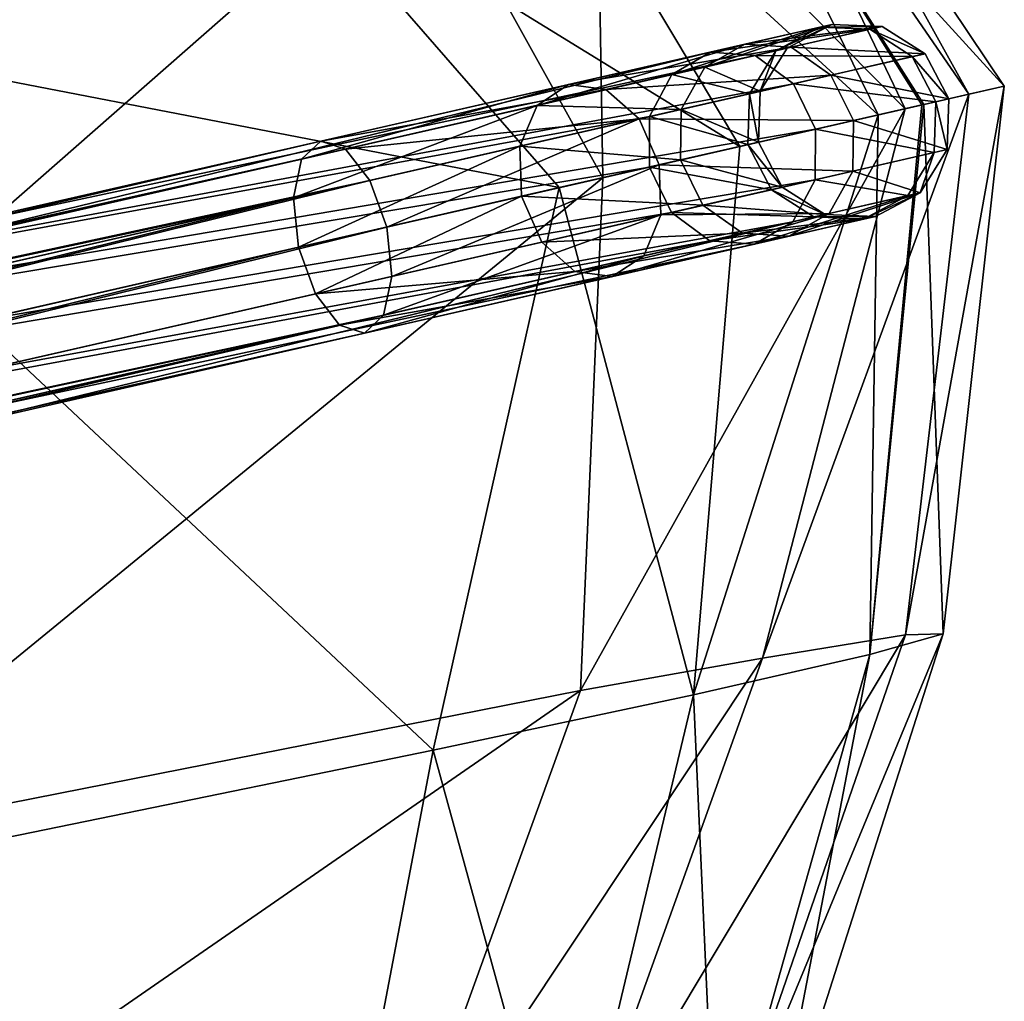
# Model space of a CAD drawing. Header units: millimetres. Extents: x 3 to 496, y 3 to 509.
# Tile 385 of 445: x 476 to 496, y 293 to 313. Entities that reach past the tile are written whole.
import ezdxf

# ---------------------------------------------------------------- set-up
doc = ezdxf.new("R2010")
doc.units = ezdxf.units.MM
doc.header["$LTSCALE"] = 25.4
doc.layers.get('0').update_dxf_attribs({"true_color": 0xff5454})

# ---------------------------------------------------------------- blocks, each defined once
blk = doc.blocks.new('FORM-M-9673.STL#1')
at = {"color": 0}
mesh = blk.add_polyface(dxfattribs=at)
corners = [(484.075, 316.783, 145.302), (475.456, 324.95, 144.794), (468.12, 312.708, 120.95)]
mesh.append_faces([[corners[k] for k in face] for face in [(0, 1, 2)]], dxfattribs={"color": 0})
mesh = blk.add_polyface(dxfattribs=at)
corners = [(491.275, 318.93, 165.656), (495.99, 311.904, 165.245), (489.834, 318.651, 172.748)]
mesh.append_faces([[corners[k] for k in face] for face in [(0, 1, 2)]], dxfattribs={"color": 0})
mesh = blk.add_polyface(dxfattribs=at)
corners = [(491.275, 318.93, 165.656), (490.529, 318.628, 158.385), (495.268, 311.739, 158.793)]
mesh.append_faces([[corners[k] for k in face] for face in [(0, 1, 2)]], dxfattribs={"color": 0})
mesh = blk.add_polyface(dxfattribs=at)
corners = [(491.275, 318.93, 165.656), (495.268, 311.739, 158.793), (495.99, 311.904, 165.245)]
mesh.append_faces([[corners[k] for k in face] for face in [(0, 1, 2)]], dxfattribs={"color": 0})
mesh = blk.add_polyface(dxfattribs=at)
corners = [(489.834, 318.651, 172.748), (493.423, 311.318, 175.322), (486.34, 317.816, 178.947)]
mesh.append_faces([[corners[k] for k in face] for face in [(0, 1, 2)]], dxfattribs={"color": 0})
mesh = blk.add_polyface(dxfattribs=at)
corners = [(490.529, 318.628, 158.385), (487.696, 317.791, 151.648), (493.973, 311.444, 155.066)]
mesh.append_faces([[corners[k] for k in face] for face in [(0, 1, 2)]], dxfattribs={"color": 0})
mesh = blk.add_polyface(dxfattribs=at)
corners = [(489.834, 318.651, 172.748), (494.313, 311.521, 173.37), (493.423, 311.318, 175.322)]
mesh.append_faces([[corners[k] for k in face] for face in [(0, 1, 2)]], dxfattribs={"color": 0})
mesh = blk.add_polyface(dxfattribs=at)
corners = [(489.834, 318.651, 172.748), (495.99, 311.904, 165.245), (494.351, 311.53, 173.275)]
mesh.append_faces([[corners[k] for k in face] for face in [(0, 1, 2)]], dxfattribs={"color": 0})
mesh = blk.add_polyface(dxfattribs=at)
corners = [(489.834, 318.651, 172.748), (494.351, 311.53, 173.275), (494.313, 311.521, 173.37)]
mesh.append_faces([[corners[k] for k in face] for face in [(0, 1, 2)]], dxfattribs={"color": 0})
mesh = blk.add_polyface(dxfattribs=at)
corners = [(490.529, 318.628, 158.385), (493.973, 311.444, 155.066), (495.268, 311.739, 158.793)]
mesh.append_faces([[corners[k] for k in face] for face in [(0, 1, 2)]], dxfattribs={"color": 0})
mesh = blk.add_polyface(dxfattribs=at)
corners = [(490.615, 310.677, 179.573), (481.13, 316.51, 183.612), (486.34, 317.816, 178.947)]
mesh.append_faces([[corners[k] for k in face] for face in [(0, 1, 2)]], dxfattribs={"color": 0})
mesh = blk.add_polyface(dxfattribs=at)
corners = [(487.696, 317.791, 151.648), (484.075, 316.783, 145.302), (487.828, 310.041, 144.291)]
mesh.append_faces([[corners[k] for k in face] for face in [(0, 1, 2)]], dxfattribs={"color": 0})
mesh = blk.add_polyface(dxfattribs=at)
corners = [(486.34, 317.816, 178.947), (493.423, 311.318, 175.322), (490.615, 310.677, 179.573)]
mesh.append_faces([[corners[k] for k in face] for face in [(0, 1, 2)]], dxfattribs={"color": 0})
mesh = blk.add_polyface(dxfattribs=at)
corners = [(487.696, 317.791, 151.648), (487.828, 310.041, 144.291), (493.973, 311.444, 155.066)]
mesh.append_faces([[corners[k] for k in face] for face in [(0, 1, 2)]], dxfattribs={"color": 0})
mesh = blk.add_polyface(dxfattribs=at)
corners = [(484.075, 316.783, 145.302), (468.12, 312.708, 120.95), (472.356, 306.51, 121.278)]
mesh.append_faces([[corners[k] for k in face] for face in [(0, 1, 2)]], dxfattribs={"color": 0})
mesh = blk.add_polyface(dxfattribs=at)
corners = [(484.075, 316.783, 145.302), (472.356, 306.51, 121.278), (487.828, 310.041, 144.291)]
mesh.append_faces([[corners[k] for k in face] for face in [(0, 1, 2)]], dxfattribs={"color": 0})
mesh = blk.add_polyface(dxfattribs=at)
corners = [(486.941, 309.839, 183.088), (468.77, 313.35, 190.35), (481.13, 316.51, 183.612)]
mesh.append_faces([[corners[k] for k in face] for face in [(0, 1, 2)]], dxfattribs={"color": 0})
mesh = blk.add_polyface(dxfattribs=at)
corners = [(490.615, 310.677, 179.573), (486.941, 309.839, 183.088), (481.13, 316.51, 183.612)]
mesh.append_faces([[corners[k] for k in face] for face in [(0, 1, 2)]], dxfattribs={"color": 0})
mesh = blk.add_polyface(dxfattribs=at)
corners = [(486.941, 309.839, 183.088), (475.066, 307.128, 189.724), (468.77, 313.35, 190.35)]
mesh.append_faces([[corners[k] for k in face] for face in [(0, 1, 2)]], dxfattribs={"color": 0})
mesh = blk.add_polyface(dxfattribs=at)
corners = [(489.232, 312.138, 155.12), (492.24, 313.1, 160.643), (490.017, 312.592, 154.62), (491.344, 312.62, 160.842)]
mesh.append_faces([[corners[k] for k in face] for face in [(0, 1, 2), (1, 0, 3)]], dxfattribs={"vtx0": -1, "color": 0})
mesh = blk.add_polyface(dxfattribs=at)
corners = [(489.897, 312.29, 172.827), (492.482, 313.155, 167.078), (491.574, 312.673, 166.955), (490.717, 312.752, 173.259)]
mesh.append_faces([[corners[k] for k in face] for face in [(0, 1, 2), (1, 0, 3)]], dxfattribs={"vtx0": -1, "color": 0})
mesh = blk.add_polyface(dxfattribs=at)
corners = [(490.017, 312.592, 154.62), (493.255, 313.057, 160.444), (490.921, 312.524, 154.12), (492.24, 313.1, 160.643)]
mesh.append_faces([[corners[k] for k in face] for face in [(0, 1, 2), (1, 0, 3)]], dxfattribs={"vtx0": -1, "color": 0})
mesh = blk.add_polyface(dxfattribs=at)
corners = [(490.717, 312.752, 173.259), (493.509, 313.114, 167.201), (492.482, 313.155, 167.078), (491.656, 312.691, 173.691)]
mesh.append_faces([[corners[k] for k in face] for face in [(0, 1, 2), (1, 0, 3)]], dxfattribs={"vtx0": -1, "color": 0})
mesh = blk.add_polyface(dxfattribs=at)
corners = [(490.921, 312.524, 154.12), (494.117, 312.502, 160.298), (491.702, 311.951, 153.754), (493.255, 313.057, 160.444)]
mesh.append_faces([[corners[k] for k in face] for face in [(0, 1, 2), (1, 0, 3)]], dxfattribs={"vtx0": -1, "color": 0})
mesh = blk.add_polyface(dxfattribs=at)
corners = [(491.344, 312.62, 160.842), (492.482, 313.155, 167.078), (492.24, 313.1, 160.643), (491.574, 312.673, 166.955)]
mesh.append_faces([[corners[k] for k in face] for face in [(0, 1, 2), (1, 0, 3)]], dxfattribs={"vtx0": -1, "color": 0})
mesh = blk.add_polyface(dxfattribs=at)
corners = [(491.656, 312.691, 173.691), (494.38, 312.562, 167.291), (493.509, 313.114, 167.201), (492.462, 312.125, 174.007)]
mesh.append_faces([[corners[k] for k in face] for face in [(0, 1, 2), (1, 0, 3)]], dxfattribs={"vtx0": -1, "color": 0})
mesh = blk.add_polyface(dxfattribs=at)
corners = [(492.24, 313.1, 160.643), (493.509, 313.114, 167.201), (493.255, 313.057, 160.444), (492.482, 313.155, 167.078)]
mesh.append_faces([[corners[k] for k in face] for face in [(0, 1, 2), (1, 0, 3)]], dxfattribs={"vtx0": -1, "color": 0})
mesh = blk.add_polyface(dxfattribs=at)
corners = [(493.255, 313.057, 160.444), (494.38, 312.562, 167.291), (494.117, 312.502, 160.298), (493.509, 313.114, 167.201)]
mesh.append_faces([[corners[k] for k in face] for face in [(0, 1, 2), (1, 0, 3)]], dxfattribs={"vtx0": -1, "color": 0})
mesh = blk.add_polyface(dxfattribs=at)
corners = [(472.27, 308.267, 128.387), (490.017, 312.592, 154.62), (472.998, 308.708, 127.798), (489.232, 312.138, 155.12)]
mesh.append_faces([[corners[k] for k in face] for face in [(0, 1, 2), (1, 0, 3)]], dxfattribs={"vtx0": -1, "color": 0})
mesh = blk.add_polyface(dxfattribs=at)
corners = [(472.998, 308.708, 127.798), (490.921, 312.524, 154.12), (473.845, 308.626, 127.209), (490.017, 312.592, 154.62)]
mesh.append_faces([[corners[k] for k in face] for face in [(0, 1, 2), (1, 0, 3)]], dxfattribs={"vtx0": -1, "color": 0})
mesh = blk.add_polyface(dxfattribs=at)
corners = [(486.488, 311.512, 177.847), (490.717, 312.752, 173.259), (489.897, 312.29, 172.827), (487.129, 311.933, 178.543)]
mesh.append_faces([[corners[k] for k in face] for face in [(0, 1, 2), (1, 0, 3)]], dxfattribs={"vtx0": -1, "color": 0})
mesh = blk.add_polyface(dxfattribs=at)
corners = [(487.129, 311.933, 178.543), (491.656, 312.691, 173.691), (490.717, 312.752, 173.259), (487.888, 311.832, 179.24)]
mesh.append_faces([[corners[k] for k in face] for face in [(0, 1, 2), (1, 0, 3)]], dxfattribs={"vtx0": -1, "color": 0})
mesh = blk.add_polyface(dxfattribs=at)
corners = [(487.888, 311.832, 179.24), (492.462, 312.125, 174.007), (491.656, 312.691, 173.691), (488.563, 311.235, 179.749)]
mesh.append_faces([[corners[k] for k in face] for face in [(0, 1, 2), (1, 0, 3)]], dxfattribs={"vtx0": -1, "color": 0})
mesh = blk.add_polyface(dxfattribs=at)
corners = [(490.808, 311.747, 160.987), (489.232, 312.138, 155.12), (488.777, 311.284, 155.486), (491.344, 312.62, 160.842)]
mesh.append_faces([[corners[k] for k in face] for face in [(0, 1, 2), (1, 0, 3)]], dxfattribs={"vtx0": -1, "color": 0})
mesh = blk.add_polyface(dxfattribs=at)
corners = [(489.897, 312.29, 172.827), (491.028, 311.797, 166.865), (489.416, 311.429, 172.511), (491.574, 312.673, 166.955)]
mesh.append_faces([[corners[k] for k in face] for face in [(0, 1, 2), (1, 0, 3)]], dxfattribs={"vtx0": -1, "color": 0})
mesh = blk.add_polyface(dxfattribs=at)
corners = [(491.028, 311.797, 166.865), (491.344, 312.62, 160.842), (490.808, 311.747, 160.987), (491.574, 312.673, 166.955)]
mesh.append_faces([[corners[k] for k in face] for face in [(0, 1, 2), (1, 0, 3)]], dxfattribs={"vtx0": -1, "color": 0})
mesh = blk.add_polyface(dxfattribs=at)
corners = [(473.845, 308.626, 127.209), (491.702, 311.951, 153.754), (474.584, 308.044, 126.777), (490.921, 312.524, 154.12)]
mesh.append_faces([[corners[k] for k in face] for face in [(0, 1, 2), (1, 0, 3)]], dxfattribs={"vtx0": -1, "color": 0})
mesh = blk.add_polyface(dxfattribs=at)
corners = [(491.702, 311.951, 153.754), (494.596, 311.586, 160.245), (492.151, 311.028, 153.62), (494.117, 312.502, 160.298)]
mesh.append_faces([[corners[k] for k in face] for face in [(0, 1, 2), (1, 0, 3)]], dxfattribs={"vtx0": -1, "color": 0})
mesh = blk.add_polyface(dxfattribs=at)
corners = [(494.862, 311.647, 167.324), (492.462, 312.125, 174.007), (492.921, 311.204, 174.123), (494.38, 312.562, 167.291)]
mesh.append_faces([[corners[k] for k in face] for face in [(0, 1, 2), (1, 0, 3)]], dxfattribs={"vtx0": -1, "color": 0})
mesh = blk.add_polyface(dxfattribs=at)
corners = [(494.117, 312.502, 160.298), (494.862, 311.647, 167.324), (494.596, 311.586, 160.245), (494.38, 312.562, 167.291)]
mesh.append_faces([[corners[k] for k in face] for face in [(0, 1, 2), (1, 0, 3)]], dxfattribs={"vtx0": -1, "color": 0})
mesh = blk.add_polyface(dxfattribs=at)
corners = [(486.488, 311.512, 177.847), (489.416, 311.429, 172.511), (486.139, 310.681, 177.338), (489.897, 312.29, 172.827)]
mesh.append_faces([[corners[k] for k in face] for face in [(0, 1, 2), (1, 0, 3)]], dxfattribs={"vtx0": -1, "color": 0})
mesh = blk.add_polyface(dxfattribs=at)
corners = [(488.777, 311.284, 155.486), (472.27, 308.267, 128.387), (471.856, 307.421, 128.819), (489.232, 312.138, 155.12)]
mesh.append_faces([[corners[k] for k in face] for face in [(0, 1, 2), (1, 0, 3)]], dxfattribs={"vtx0": -1, "color": 0})
mesh = blk.add_polyface(dxfattribs=at)
corners = [(492.921, 311.204, 174.123), (488.563, 311.235, 179.749), (488.973, 310.303, 179.936), (492.462, 312.125, 174.007)]
mesh.append_faces([[corners[k] for k in face] for face in [(0, 1, 2), (1, 0, 3)]], dxfattribs={"vtx0": -1, "color": 0})
mesh = blk.add_polyface(dxfattribs=at)
corners = [(474.584, 308.044, 126.777), (492.151, 311.028, 153.62), (475.018, 307.117, 126.619), (491.702, 311.951, 153.754)]
mesh.append_faces([[corners[k] for k in face] for face in [(0, 1, 2), (1, 0, 3)]], dxfattribs={"vtx0": -1, "color": 0})
mesh = blk.add_polyface(dxfattribs=at)
corners = [(481.701, 310.419, 181.496), (487.129, 311.933, 178.543), (486.488, 311.512, 177.847), (482.089, 310.783, 182.385)]
mesh.append_faces([[corners[k] for k in face] for face in [(0, 1, 2), (1, 0, 3)]], dxfattribs={"vtx0": -1, "color": 0})
mesh = blk.add_polyface(dxfattribs=at)
corners = [(482.089, 310.783, 182.385), (487.888, 311.832, 179.24), (487.129, 311.933, 178.543), (482.596, 310.624, 183.273)]
mesh.append_faces([[corners[k] for k in face] for face in [(0, 1, 2), (1, 0, 3)]], dxfattribs={"vtx0": -1, "color": 0})
mesh = blk.add_polyface(dxfattribs=at)
corners = [(482.596, 310.624, 183.273), (488.563, 311.235, 179.749), (487.888, 311.832, 179.24), (483.087, 309.985, 183.923)]
mesh.append_faces([[corners[k] for k in face] for face in [(0, 1, 2), (1, 0, 3)]], dxfattribs={"vtx0": -1, "color": 0})
mesh = blk.add_polyface(dxfattribs=at)
corners = [(489.416, 311.429, 172.511), (490.992, 310.763, 166.832), (489.403, 310.401, 172.395), (491.028, 311.797, 166.865)]
mesh.append_faces([[corners[k] for k in face] for face in [(0, 1, 2), (1, 0, 3)]], dxfattribs={"vtx0": -1, "color": 0})
mesh = blk.add_polyface(dxfattribs=at)
corners = [(490.992, 310.763, 166.832), (490.808, 311.747, 160.987), (490.774, 310.714, 161.041), (491.028, 311.797, 166.865)]
mesh.append_faces([[corners[k] for k in face] for face in [(0, 1, 2), (1, 0, 3)]], dxfattribs={"vtx0": -1, "color": 0})
mesh = blk.add_polyface(dxfattribs=at)
corners = [(495.99, 311.904, 165.245), (493.982, 300.748, 158.225), (494.749, 300.773, 165.501)]
mesh.append_faces([[corners[k] for k in face] for face in [(0, 1, 2)]], dxfattribs={"color": 0})
mesh = blk.add_polyface(dxfattribs=at)
corners = [(495.99, 311.904, 165.245), (495.268, 311.739, 158.793), (493.982, 300.748, 158.225)]
mesh.append_faces([[corners[k] for k in face] for face in [(0, 1, 2)]], dxfattribs={"color": 0})
mesh = blk.add_polyface(dxfattribs=at)
corners = [(495.99, 311.904, 165.245), (494.749, 300.773, 165.501), (494.351, 311.53, 173.275)]
mesh.append_faces([[corners[k] for k in face] for face in [(0, 1, 2)]], dxfattribs={"color": 0})
mesh = blk.add_polyface(dxfattribs=at)
corners = [(490.774, 310.714, 161.041), (488.777, 311.284, 155.486), (488.773, 310.257, 155.62), (490.808, 311.747, 160.987)]
mesh.append_faces([[corners[k] for k in face] for face in [(0, 1, 2), (1, 0, 3)]], dxfattribs={"vtx0": -1, "color": 0})
mesh = blk.add_polyface(dxfattribs=at)
corners = [(495.268, 311.739, 158.793), (491.071, 300.279, 151.484), (493.982, 300.748, 158.225)]
mesh.append_faces([[corners[k] for k in face] for face in [(0, 1, 2)]], dxfattribs={"color": 0})
mesh = blk.add_polyface(dxfattribs=at)
corners = [(495.268, 311.739, 158.793), (493.973, 311.444, 155.066), (491.071, 300.279, 151.484)]
mesh.append_faces([[corners[k] for k in face] for face in [(0, 1, 2)]], dxfattribs={"color": 0})
mesh = blk.add_polyface(dxfattribs=at)
corners = [(492.151, 311.028, 153.62), (494.563, 310.553, 160.298), (492.147, 310.001, 153.754), (494.596, 311.586, 160.245)]
mesh.append_faces([[corners[k] for k in face] for face in [(0, 1, 2), (1, 0, 3)]], dxfattribs={"vtx0": -1, "color": 0})
mesh = blk.add_polyface(dxfattribs=at)
corners = [(494.825, 310.613, 167.291), (492.921, 311.204, 174.123), (492.907, 310.175, 174.007), (494.862, 311.647, 167.324)]
mesh.append_faces([[corners[k] for k in face] for face in [(0, 1, 2), (1, 0, 3)]], dxfattribs={"vtx0": -1, "color": 0})
mesh = blk.add_polyface(dxfattribs=at)
corners = [(494.596, 311.586, 160.245), (494.825, 310.613, 167.291), (494.563, 310.553, 160.298), (494.862, 311.647, 167.324)]
mesh.append_faces([[corners[k] for k in face] for face in [(0, 1, 2), (1, 0, 3)]], dxfattribs={"vtx0": -1, "color": 0})
mesh = blk.add_polyface(dxfattribs=at)
corners = [(481.536, 309.631, 180.846), (486.488, 311.512, 177.847), (486.139, 310.681, 177.338), (481.701, 310.419, 181.496)]
mesh.append_faces([[corners[k] for k in face] for face in [(0, 1, 2), (1, 0, 3)]], dxfattribs={"vtx0": -1, "color": 0})
mesh = blk.add_polyface(dxfattribs=at)
corners = [(486.139, 310.681, 177.338), (489.403, 310.401, 172.395), (486.174, 309.664, 177.151), (489.416, 311.429, 172.511)]
mesh.append_faces([[corners[k] for k in face] for face in [(0, 1, 2), (1, 0, 3)]], dxfattribs={"vtx0": -1, "color": 0})
mesh = blk.add_polyface(dxfattribs=at)
corners = [(493.973, 311.444, 155.066), (487.369, 299.62, 145.133), (491.071, 300.279, 151.484)]
mesh.append_faces([[corners[k] for k in face] for face in [(0, 1, 2)]], dxfattribs={"color": 0})
mesh = blk.add_polyface(dxfattribs=at)
corners = [(493.973, 311.444, 155.066), (487.828, 310.041, 144.291), (487.369, 299.62, 145.133)]
mesh.append_faces([[corners[k] for k in face] for face in [(0, 1, 2)]], dxfattribs={"color": 0})
mesh = blk.add_polyface(dxfattribs=at)
corners = [(494.351, 311.53, 173.275), (493.258, 300.351, 172.573), (494.313, 311.521, 173.37)]
mesh.append_faces([[corners[k] for k in face] for face in [(0, 1, 2)]], dxfattribs={"color": 0})
mesh = blk.add_polyface(dxfattribs=at)
corners = [(494.351, 311.53, 173.275), (494.749, 300.773, 165.501), (493.258, 300.351, 172.573)]
mesh.append_faces([[corners[k] for k in face] for face in [(0, 1, 2)]], dxfattribs={"color": 0})
mesh = blk.add_polyface(dxfattribs=at)
corners = [(494.313, 311.521, 173.37), (493.258, 300.351, 172.573), (493.423, 311.318, 175.322)]
mesh.append_faces([[corners[k] for k in face] for face in [(0, 1, 2)]], dxfattribs={"color": 0})
mesh = blk.add_polyface(dxfattribs=at)
corners = [(488.773, 310.257, 155.62), (471.856, 307.421, 128.819), (471.868, 306.398, 128.977), (488.777, 311.284, 155.486)]
mesh.append_faces([[corners[k] for k in face] for face in [(0, 1, 2), (1, 0, 3)]], dxfattribs={"vtx0": -1, "color": 0})
mesh = blk.add_polyface(dxfattribs=at)
corners = [(483.43, 309.037, 184.161), (488.563, 311.235, 179.749), (483.087, 309.985, 183.923), (488.973, 310.303, 179.936)]
mesh.append_faces([[corners[k] for k in face] for face in [(0, 1, 2), (1, 0, 3)]], dxfattribs={"vtx0": -1, "color": 0})
mesh = blk.add_polyface(dxfattribs=at)
corners = [(492.907, 310.175, 174.007), (488.973, 310.303, 179.936), (489.008, 309.285, 179.749), (492.921, 311.204, 174.123)]
mesh.append_faces([[corners[k] for k in face] for face in [(0, 1, 2), (1, 0, 3)]], dxfattribs={"vtx0": -1, "color": 0})
mesh = blk.add_polyface(dxfattribs=at)
corners = [(493.423, 311.318, 175.322), (493.258, 300.351, 172.573), (489.67, 299.532, 178.702)]
mesh.append_faces([[corners[k] for k in face] for face in [(0, 1, 2)]], dxfattribs={"color": 0})
mesh = blk.add_polyface(dxfattribs=at)
corners = [(493.423, 311.318, 175.322), (489.67, 299.532, 178.702), (490.615, 310.677, 179.573)]
mesh.append_faces([[corners[k] for k in face] for face in [(0, 1, 2)]], dxfattribs={"color": 0})
mesh = blk.add_polyface(dxfattribs=at)
corners = [(475.018, 307.117, 126.619), (492.147, 310.001, 153.754), (475.029, 306.094, 126.777), (492.151, 311.028, 153.62)]
mesh.append_faces([[corners[k] for k in face] for face in [(0, 1, 2), (1, 0, 3)]], dxfattribs={"vtx0": -1, "color": 0})
mesh = blk.add_polyface(dxfattribs=at)
corners = [(425.414, 297.572, 211.359), (482.089, 310.783, 182.385), (481.701, 310.419, 181.496), (425.802, 297.936, 212.247)]
mesh.append_faces([[corners[k] for k in face] for face in [(0, 1, 2), (1, 0, 3)]], dxfattribs={"vtx0": -1, "color": 0})
mesh = blk.add_polyface(dxfattribs=at)
corners = [(425.802, 297.936, 212.247), (482.596, 310.624, 183.273), (482.089, 310.783, 182.385), (426.31, 297.777, 213.135)]
mesh.append_faces([[corners[k] for k in face] for face in [(0, 1, 2), (1, 0, 3)]], dxfattribs={"vtx0": -1, "color": 0})
mesh = blk.add_polyface(dxfattribs=at)
corners = [(489.403, 310.401, 172.395), (491.473, 309.848, 166.865), (489.861, 309.48, 172.511), (490.992, 310.763, 166.832)]
mesh.append_faces([[corners[k] for k in face] for face in [(0, 1, 2), (1, 0, 3)]], dxfattribs={"vtx0": -1, "color": 0})
mesh = blk.add_polyface(dxfattribs=at)
corners = [(491.473, 309.848, 166.865), (490.774, 310.714, 161.041), (491.253, 309.797, 160.987), (490.992, 310.763, 166.832)]
mesh.append_faces([[corners[k] for k in face] for face in [(0, 1, 2), (1, 0, 3)]], dxfattribs={"vtx0": -1, "color": 0})
mesh = blk.add_polyface(dxfattribs=at)
corners = [(426.31, 297.777, 213.135), (483.087, 309.985, 183.923), (482.596, 310.624, 183.273), (426.801, 297.138, 213.785)]
mesh.append_faces([[corners[k] for k in face] for face in [(0, 1, 2), (1, 0, 3)]], dxfattribs={"vtx0": -1, "color": 0})
mesh = blk.add_polyface(dxfattribs=at)
corners = [(486.139, 310.681, 177.338), (481.638, 308.628, 180.608), (481.536, 309.631, 180.846), (486.174, 309.664, 177.151)]
mesh.append_faces([[corners[k] for k in face] for face in [(0, 1, 2), (1, 0, 3)]], dxfattribs={"vtx0": -1, "color": 0})
mesh = blk.add_polyface(dxfattribs=at)
corners = [(490.615, 310.677, 179.573), (489.67, 299.532, 178.702), (486.941, 309.839, 183.088)]
mesh.append_faces([[corners[k] for k in face] for face in [(0, 1, 2)]], dxfattribs={"color": 0})
mesh = blk.add_polyface(dxfattribs=at)
corners = [(491.253, 309.797, 160.987), (488.773, 310.257, 155.62), (489.222, 309.334, 155.486), (490.774, 310.714, 161.041)]
mesh.append_faces([[corners[k] for k in face] for face in [(0, 1, 2), (1, 0, 3)]], dxfattribs={"vtx0": -1, "color": 0})
mesh = blk.add_polyface(dxfattribs=at)
corners = [(494.28, 309.737, 167.201), (492.907, 310.175, 174.007), (492.427, 309.314, 173.691), (494.825, 310.613, 167.291)]
mesh.append_faces([[corners[k] for k in face] for face in [(0, 1, 2), (1, 0, 3)]], dxfattribs={"vtx0": -1, "color": 0})
mesh = blk.add_polyface(dxfattribs=at)
corners = [(494.563, 310.553, 160.298), (494.28, 309.737, 167.201), (494.026, 309.679, 160.444), (494.825, 310.613, 167.291)]
mesh.append_faces([[corners[k] for k in face] for face in [(0, 1, 2), (1, 0, 3)]], dxfattribs={"vtx0": -1, "color": 0})
mesh = blk.add_polyface(dxfattribs=at)
corners = [(425.414, 297.572, 211.359), (481.536, 309.631, 180.846), (425.249, 296.784, 210.708), (481.701, 310.419, 181.496)]
mesh.append_faces([[corners[k] for k in face] for face in [(0, 1, 2), (1, 0, 3)]], dxfattribs={"vtx0": -1, "color": 0})
mesh = blk.add_polyface(dxfattribs=at)
corners = [(486.174, 309.664, 177.151), (489.861, 309.48, 172.511), (486.584, 308.732, 177.338), (489.403, 310.401, 172.395)]
mesh.append_faces([[corners[k] for k in face] for face in [(0, 1, 2), (1, 0, 3)]], dxfattribs={"vtx0": -1, "color": 0})
mesh = blk.add_polyface(dxfattribs=at)
corners = [(492.147, 310.001, 153.754), (494.026, 309.679, 160.444), (491.692, 309.147, 154.12), (494.563, 310.553, 160.298)]
mesh.append_faces([[corners[k] for k in face] for face in [(0, 1, 2), (1, 0, 3)]], dxfattribs={"vtx0": -1, "color": 0})
mesh = blk.add_polyface(dxfattribs=at)
corners = [(489.222, 309.334, 155.486), (471.868, 306.398, 128.977), (472.301, 305.472, 128.819), (488.773, 310.257, 155.62)]
mesh.append_faces([[corners[k] for k in face] for face in [(0, 1, 2), (1, 0, 3)]], dxfattribs={"vtx0": -1, "color": 0})
mesh = blk.add_polyface(dxfattribs=at)
corners = [(483.532, 308.035, 183.923), (488.973, 310.303, 179.936), (483.43, 309.037, 184.161), (489.008, 309.285, 179.749)]
mesh.append_faces([[corners[k] for k in face] for face in [(0, 1, 2), (1, 0, 3)]], dxfattribs={"vtx0": -1, "color": 0})
mesh = blk.add_polyface(dxfattribs=at)
corners = [(492.427, 309.314, 173.691), (489.008, 309.285, 179.749), (488.659, 308.454, 179.24), (492.907, 310.175, 174.007)]
mesh.append_faces([[corners[k] for k in face] for face in [(0, 1, 2), (1, 0, 3)]], dxfattribs={"vtx0": -1, "color": 0})
mesh = blk.add_polyface(dxfattribs=at)
corners = [(427.143, 296.19, 214.023), (483.087, 309.985, 183.923), (426.801, 297.138, 213.785), (483.43, 309.037, 184.161)]
mesh.append_faces([[corners[k] for k in face] for face in [(0, 1, 2), (1, 0, 3)]], dxfattribs={"vtx0": -1, "color": 0})
mesh = blk.add_polyface(dxfattribs=at)
corners = [(487.828, 310.041, 144.291), (471.187, 296.431, 120.694), (487.369, 299.62, 145.133)]
mesh.append_faces([[corners[k] for k in face] for face in [(0, 1, 2)]], dxfattribs={"color": 0})
mesh = blk.add_polyface(dxfattribs=at)
corners = [(487.828, 310.041, 144.291), (472.356, 306.51, 121.278), (471.187, 296.431, 120.694)]
mesh.append_faces([[corners[k] for k in face] for face in [(0, 1, 2)]], dxfattribs={"color": 0})
mesh = blk.add_polyface(dxfattribs=at)
corners = [(475.029, 306.094, 126.777), (491.692, 309.147, 154.12), (474.616, 305.249, 127.209), (492.147, 310.001, 153.754)]
mesh.append_faces([[corners[k] for k in face] for face in [(0, 1, 2), (1, 0, 3)]], dxfattribs={"vtx0": -1, "color": 0})
mesh = blk.add_polyface(dxfattribs=at)
corners = [(486.941, 309.839, 183.088), (484.378, 298.405, 183.259), (475.066, 307.128, 189.724)]
mesh.append_faces([[corners[k] for k in face] for face in [(0, 1, 2)]], dxfattribs={"color": 0})
mesh = blk.add_polyface(dxfattribs=at)
corners = [(489.67, 299.532, 178.702), (484.378, 298.405, 183.259), (486.941, 309.839, 183.088)]
mesh.append_faces([[corners[k] for k in face] for face in [(0, 1, 2)]], dxfattribs={"color": 0})
mesh = blk.add_polyface(dxfattribs=at)
corners = [(492.115, 309.243, 160.842), (489.222, 309.334, 155.486), (490.003, 308.761, 155.12), (491.253, 309.797, 160.987)]
mesh.append_faces([[corners[k] for k in face] for face in [(0, 1, 2), (1, 0, 3)]], dxfattribs={"vtx0": -1, "color": 0})
mesh = blk.add_polyface(dxfattribs=at)
corners = [(492.345, 309.296, 166.955), (489.861, 309.48, 172.511), (491.473, 309.848, 166.865), (490.668, 308.913, 172.827)]
mesh.append_faces([[corners[k] for k in face] for face in [(0, 1, 2), (1, 0, 3)]], dxfattribs={"vtx0": -1, "color": 0})
mesh = blk.add_polyface(dxfattribs=at)
corners = [(492.345, 309.296, 166.955), (491.253, 309.797, 160.987), (492.115, 309.243, 160.842), (491.473, 309.848, 166.865)]
mesh.append_faces([[corners[k] for k in face] for face in [(0, 1, 2), (1, 0, 3)]], dxfattribs={"vtx0": -1, "color": 0})
mesh = blk.add_polyface(dxfattribs=at)
corners = [(481.536, 309.631, 180.846), (425.351, 295.781, 210.47), (425.249, 296.784, 210.708), (481.638, 308.628, 180.608)]
mesh.append_faces([[corners[k] for k in face] for face in [(0, 1, 2), (1, 0, 3)]], dxfattribs={"vtx0": -1, "color": 0})
mesh = blk.add_polyface(dxfattribs=at)
corners = [(486.174, 309.664, 177.151), (481.981, 307.681, 180.846), (481.638, 308.628, 180.608), (486.584, 308.732, 177.338)]
mesh.append_faces([[corners[k] for k in face] for face in [(0, 1, 2), (1, 0, 3)]], dxfattribs={"vtx0": -1, "color": 0})
mesh = blk.add_polyface(dxfattribs=at)
corners = [(494.026, 309.679, 160.444), (490.907, 308.693, 154.62), (491.692, 309.147, 154.12), (493.13, 309.2, 160.643)]
mesh.append_faces([[corners[k] for k in face] for face in [(0, 1, 2), (1, 0, 3)]], dxfattribs={"vtx0": -1, "color": 0})
mesh = blk.add_polyface(dxfattribs=at)
corners = [(494.28, 309.737, 167.201), (491.607, 308.852, 173.259), (493.372, 309.255, 167.078), (492.427, 309.314, 173.691)]
mesh.append_faces([[corners[k] for k in face] for face in [(0, 1, 2), (1, 0, 3)]], dxfattribs={"vtx0": -1, "color": 0})
mesh = blk.add_polyface(dxfattribs=at)
corners = [(494.28, 309.737, 167.201), (493.13, 309.2, 160.643), (494.026, 309.679, 160.444), (493.372, 309.255, 167.078)]
mesh.append_faces([[corners[k] for k in face] for face in [(0, 1, 2), (1, 0, 3)]], dxfattribs={"vtx0": -1, "color": 0})
mesh = blk.add_polyface(dxfattribs=at)
corners = [(490.668, 308.913, 172.827), (486.584, 308.732, 177.338), (489.861, 309.48, 172.511), (487.259, 308.135, 177.847)]
mesh.append_faces([[corners[k] for k in face] for face in [(0, 1, 2), (1, 0, 3)]], dxfattribs={"vtx0": -1, "color": 0})
mesh = blk.add_polyface(dxfattribs=at)
corners = [(490.003, 308.761, 155.12), (472.301, 305.472, 128.819), (473.041, 304.889, 128.387), (489.222, 309.334, 155.486)]
mesh.append_faces([[corners[k] for k in face] for face in [(0, 1, 2), (1, 0, 3)]], dxfattribs={"vtx0": -1, "color": 0})
mesh = blk.add_polyface(dxfattribs=at)
corners = [(489.008, 309.285, 179.749), (483.367, 307.246, 183.273), (488.659, 308.454, 179.24), (483.532, 308.035, 183.923)]
mesh.append_faces([[corners[k] for k in face] for face in [(0, 1, 2), (1, 0, 3)]], dxfattribs={"vtx0": -1, "color": 0})
mesh = blk.add_polyface(dxfattribs=at)
corners = [(492.427, 309.314, 173.691), (488.019, 308.033, 178.543), (491.607, 308.852, 173.259), (488.659, 308.454, 179.24)]
mesh.append_faces([[corners[k] for k in face] for face in [(0, 1, 2), (1, 0, 3)]], dxfattribs={"vtx0": -1, "color": 0})
mesh = blk.add_polyface(dxfattribs=at)
corners = [(493.13, 309.2, 160.643), (490.003, 308.761, 155.12), (490.907, 308.693, 154.62), (492.115, 309.243, 160.842)]
mesh.append_faces([[corners[k] for k in face] for face in [(0, 1, 2), (1, 0, 3)]], dxfattribs={"vtx0": -1, "color": 0})
mesh = blk.add_polyface(dxfattribs=at)
corners = [(493.372, 309.255, 167.078), (490.668, 308.913, 172.827), (492.345, 309.296, 166.955), (491.607, 308.852, 173.259)]
mesh.append_faces([[corners[k] for k in face] for face in [(0, 1, 2), (1, 0, 3)]], dxfattribs={"vtx0": -1, "color": 0})
mesh = blk.add_polyface(dxfattribs=at)
corners = [(493.372, 309.255, 167.078), (492.115, 309.243, 160.842), (493.13, 309.2, 160.643), (492.345, 309.296, 166.955)]
mesh.append_faces([[corners[k] for k in face] for face in [(0, 1, 2), (1, 0, 3)]], dxfattribs={"vtx0": -1, "color": 0})
mesh = blk.add_polyface(dxfattribs=at)
corners = [(427.246, 295.188, 213.785), (483.43, 309.037, 184.161), (427.143, 296.19, 214.023), (483.532, 308.035, 183.923)]
mesh.append_faces([[corners[k] for k in face] for face in [(0, 1, 2), (1, 0, 3)]], dxfattribs={"vtx0": -1, "color": 0})
mesh = blk.add_polyface(dxfattribs=at)
corners = [(491.692, 309.147, 154.12), (473.888, 304.808, 127.798), (474.616, 305.249, 127.209), (490.907, 308.693, 154.62)]
mesh.append_faces([[corners[k] for k in face] for face in [(0, 1, 2), (1, 0, 3)]], dxfattribs={"vtx0": -1, "color": 0})
mesh = blk.add_polyface(dxfattribs=at)
corners = [(490.907, 308.693, 154.62), (473.041, 304.889, 128.387), (473.888, 304.808, 127.798), (490.003, 308.761, 155.12)]
mesh.append_faces([[corners[k] for k in face] for face in [(0, 1, 2), (1, 0, 3)]], dxfattribs={"vtx0": -1, "color": 0})
mesh = blk.add_polyface(dxfattribs=at)
corners = [(491.607, 308.852, 173.259), (487.259, 308.135, 177.847), (490.668, 308.913, 172.827), (488.019, 308.033, 178.543)]
mesh.append_faces([[corners[k] for k in face] for face in [(0, 1, 2), (1, 0, 3)]], dxfattribs={"vtx0": -1, "color": 0})
mesh = blk.add_polyface(dxfattribs=at)
corners = [(481.638, 308.628, 180.608), (425.694, 294.834, 210.708), (425.351, 295.781, 210.47), (481.981, 307.681, 180.846)]
mesh.append_faces([[corners[k] for k in face] for face in [(0, 1, 2), (1, 0, 3)]], dxfattribs={"vtx0": -1, "color": 0})
mesh = blk.add_polyface(dxfattribs=at)
corners = [(487.259, 308.135, 177.847), (481.981, 307.681, 180.846), (486.584, 308.732, 177.338), (482.472, 307.042, 181.496)]
mesh.append_faces([[corners[k] for k in face] for face in [(0, 1, 2), (1, 0, 3)]], dxfattribs={"vtx0": -1, "color": 0})
mesh = blk.add_polyface(dxfattribs=at)
corners = [(488.659, 308.454, 179.24), (482.979, 306.883, 182.385), (488.019, 308.033, 178.543), (483.367, 307.246, 183.273)]
mesh.append_faces([[corners[k] for k in face] for face in [(0, 1, 2), (1, 0, 3)]], dxfattribs={"vtx0": -1, "color": 0})
mesh = blk.add_polyface(dxfattribs=at)
corners = [(483.367, 307.246, 183.273), (427.246, 295.188, 213.785), (427.081, 294.399, 213.135), (483.532, 308.035, 183.923)]
mesh.append_faces([[corners[k] for k in face] for face in [(0, 1, 2), (1, 0, 3)]], dxfattribs={"vtx0": -1, "color": 0})
mesh = blk.add_polyface(dxfattribs=at)
corners = [(488.019, 308.033, 178.543), (482.472, 307.042, 181.496), (487.259, 308.135, 177.847), (482.979, 306.883, 182.385)]
mesh.append_faces([[corners[k] for k in face] for face in [(0, 1, 2), (1, 0, 3)]], dxfattribs={"vtx0": -1, "color": 0})
mesh = blk.add_polyface(dxfattribs=at)
corners = [(482.472, 307.042, 181.496), (425.694, 294.834, 210.708), (481.981, 307.681, 180.846), (426.185, 294.195, 211.359)]
mesh.append_faces([[corners[k] for k in face] for face in [(0, 1, 2), (1, 0, 3)]], dxfattribs={"vtx0": -1, "color": 0})
mesh = blk.add_polyface(dxfattribs=at)
corners = [(483.367, 307.246, 183.273), (426.692, 294.036, 212.247), (482.979, 306.883, 182.385), (427.081, 294.399, 213.135)]
mesh.append_faces([[corners[k] for k in face] for face in [(0, 1, 2), (1, 0, 3)]], dxfattribs={"vtx0": -1, "color": 0})
mesh = blk.add_polyface(dxfattribs=at)
corners = [(482.979, 306.883, 182.385), (426.185, 294.195, 211.359), (482.472, 307.042, 181.496), (426.692, 294.036, 212.247)]
mesh.append_faces([[corners[k] for k in face] for face in [(0, 1, 2), (1, 0, 3)]], dxfattribs={"vtx0": -1, "color": 0})
mesh = blk.add_polyface(dxfattribs=at)
corners = [(484.378, 298.405, 183.259), (472.132, 295.902, 189.676), (475.066, 307.128, 189.724)]
mesh.append_faces([[corners[k] for k in face] for face in [(0, 1, 2)]], dxfattribs={"color": 0})
mesh = blk.add_polyface(dxfattribs=at)
corners = [(494.749, 300.773, 165.501), (493.982, 300.748, 158.225), (490.152, 289.673, 158.282)]
mesh.append_faces([[corners[k] for k in face] for face in [(0, 1, 2)]], dxfattribs={"color": 0})
mesh = blk.add_polyface(dxfattribs=at)
corners = [(494.749, 300.773, 165.501), (490.152, 289.673, 158.282), (491.193, 289.638, 165.386)]
mesh.append_faces([[corners[k] for k in face] for face in [(0, 1, 2)]], dxfattribs={"color": 0})
mesh = blk.add_polyface(dxfattribs=at)
corners = [(494.749, 300.773, 165.501), (491.193, 289.638, 165.386), (493.258, 300.351, 172.573)]
mesh.append_faces([[corners[k] for k in face] for face in [(0, 1, 2)]], dxfattribs={"color": 0})
mesh = blk.add_polyface(dxfattribs=at)
corners = [(493.982, 300.748, 158.225), (491.071, 300.279, 151.484), (487.164, 289.374, 151.591)]
mesh.append_faces([[corners[k] for k in face] for face in [(0, 1, 2)]], dxfattribs={"color": 0})
mesh = blk.add_polyface(dxfattribs=at)
corners = [(493.982, 300.748, 158.225), (487.164, 289.374, 151.591), (490.152, 289.673, 158.282)]
mesh.append_faces([[corners[k] for k in face] for face in [(0, 1, 2)]], dxfattribs={"color": 0})
mesh = blk.add_polyface(dxfattribs=at)
corners = [(493.258, 300.351, 172.573), (490.129, 289.277, 172.195), (489.67, 299.532, 178.702)]
mesh.append_faces([[corners[k] for k in face] for face in [(0, 1, 2)]], dxfattribs={"color": 0})
mesh = blk.add_polyface(dxfattribs=at)
corners = [(493.258, 300.351, 172.573), (491.193, 289.638, 165.386), (490.129, 289.277, 172.195)]
mesh.append_faces([[corners[k] for k in face] for face in [(0, 1, 2)]], dxfattribs={"color": 0})
mesh = blk.add_polyface(dxfattribs=at)
corners = [(491.071, 300.279, 151.484), (487.369, 299.62, 145.133), (483.497, 288.896, 145.238)]
mesh.append_faces([[corners[k] for k in face] for face in [(0, 1, 2)]], dxfattribs={"color": 0})
mesh = blk.add_polyface(dxfattribs=at)
corners = [(491.071, 300.279, 151.484), (483.497, 288.896, 145.238), (487.164, 289.374, 151.591)]
mesh.append_faces([[corners[k] for k in face] for face in [(0, 1, 2)]], dxfattribs={"color": 0})
mesh = blk.add_polyface(dxfattribs=at)
corners = [(487.369, 299.62, 145.133), (471.187, 296.431, 120.694), (467.88, 286.149, 120.773)]
mesh.append_faces([[corners[k] for k in face] for face in [(0, 1, 2)]], dxfattribs={"color": 0})
mesh = blk.add_polyface(dxfattribs=at)
corners = [(487.369, 299.62, 145.133), (467.88, 286.149, 120.773), (483.497, 288.896, 145.238)]
mesh.append_faces([[corners[k] for k in face] for face in [(0, 1, 2)]], dxfattribs={"color": 0})
mesh = blk.add_polyface(dxfattribs=at)
corners = [(489.67, 299.532, 178.702), (487.068, 288.633, 178.006), (484.378, 298.405, 183.259)]
mesh.append_faces([[corners[k] for k in face] for face in [(0, 1, 2)]], dxfattribs={"color": 0})
mesh = blk.add_polyface(dxfattribs=at)
corners = [(489.67, 299.532, 178.702), (490.129, 289.277, 172.195), (487.068, 288.633, 178.006)]
mesh.append_faces([[corners[k] for k in face] for face in [(0, 1, 2)]], dxfattribs={"color": 0})
mesh = blk.add_polyface(dxfattribs=at)
corners = [(484.378, 298.405, 183.259), (482.346, 287.776, 182.219), (472.132, 295.902, 189.676)]
mesh.append_faces([[corners[k] for k in face] for face in [(0, 1, 2)]], dxfattribs={"color": 0})
mesh = blk.add_polyface(dxfattribs=at)
corners = [(487.068, 288.633, 178.006), (482.346, 287.776, 182.219), (484.378, 298.405, 183.259)]
mesh.append_faces([[corners[k] for k in face] for face in [(0, 1, 2)]], dxfattribs={"color": 0})
mesh = blk.add_polyface(dxfattribs=at)
corners = [(482.346, 287.776, 182.219), (471.146, 285.921, 187.99), (472.132, 295.902, 189.676)]
mesh.append_faces([[corners[k] for k in face] for face in [(0, 1, 2)]], dxfattribs={"color": 0})

msp = doc.modelspace()

# ---------------------------------------------------------------- block references
at = {"color": 7, "true_color": 0xf9f8f7}
msp.add_blockref('FORM-M-9673.STL#1', (0, 0), dxfattribs=at)

doc.saveas('drawing.dxf')
